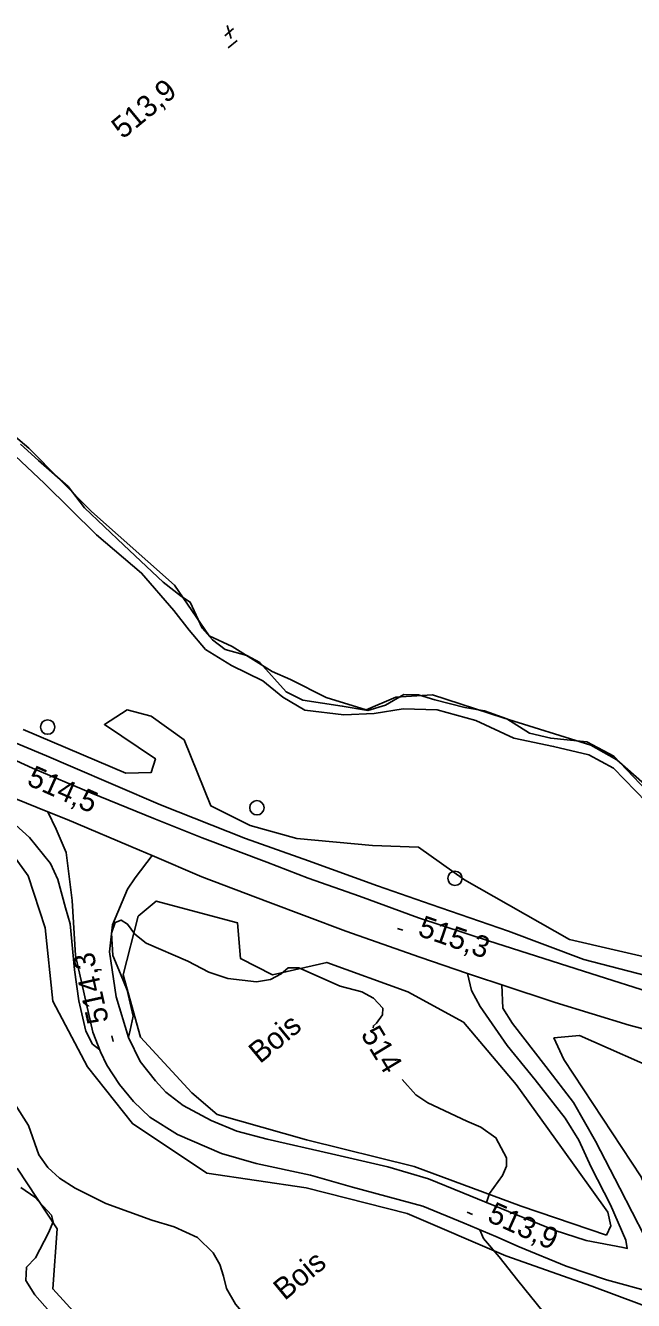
# Model space of a CAD drawing. Extents: x 347059 to 352153, y 6073752 to 6078601.
# Drawn here: x 350472.8 to 350599.8, y 6076024.5 to 6076291 of the extents above; entities that cross this region are included whole.
import ezdxf

# ---------------------------------------------------------------- set-up
doc = ezdxf.new("R2010")
doc.units = 0
for name, color, linetype in [('Level 19', 7, 'Continuous'), ('Level 2', 7, 'Continuous'), ('Level 21', 7, 'Continuous'), ('Level 3', 7, 'Continuous'), ('Level 36', 7, 'Continuous'), ('Level 4', 7, 'Continuous'), ('Level 44', 7, 'Continuous')]:
    doc.layers.add(name, color=color, linetype=linetype)

msp = doc.modelspace()

# ---------------------------------------------------------------- linework, layer by layer
at = {"layer": 'Level 19'}
for points in [[(350477.51, 6076126.67), (350479.25, 6076123.01), (350481.31, 6076118.16), (350482.55, 6076108.1), (350483.28, 6076096.62), (350486.88, 6076080.61), (350488.47, 6076076.52), (350489.78, 6076073.71), (350492.49, 6076069.64), (350495.37, 6076066.1), (350498.82, 6076062.88), (350504.54, 6076059.2), (350513.79, 6076055.26), (350520.98, 6076053.19), (350532.35, 6076050.72), (350541.11, 6076048.21), (350555.8, 6076044.26), (350564.45, 6076040.68), (350571.08, 6076037.91), (350575.9, 6076035.78), (350585.76, 6076031.68), (350594.18, 6076028.83), (350603.82, 6076026.24), (350612.39, 6076023.38)], [(350499.3, 6076117.5), (350495.7, 6076112.84), (350494.12, 6076110.51), (350490.97, 6076103.06), (350490.39, 6076097.37), (350491.73, 6076088.02), (350494.35, 6076079.52), (350496.8, 6076074.46), (350499.97, 6076070.47), (350502.1, 6076068.05), (350505.76, 6076065.31), (350511.57, 6076062.16), (350516.94, 6076059.93), (350523.3, 6076058.24), (350536.72, 6076055.2), (350548.51, 6076052.48), (350556.98, 6076049.96), (350564.17, 6076047.06), (350575.19, 6076042.49), (350583.2, 6076039.22), (350589.92, 6076037.08), (350597.61, 6076035.59), (350598.5, 6076035.42), (350598.21, 6076037.16), (350595.01, 6076044.53), (350590.95, 6076052.4), (350588.41, 6076058.04), (350585.56, 6076062.66), (350579.24, 6076070.63), (350573.41, 6076077.8), (350567.76, 6076085.96), (350565.94, 6076089.32), (350565.14, 6076092.88)], [(350629.04, 6076023.73), (350618.89, 6076027.2), (350608.68, 6076031.43), (350605.71, 6076033.14), (350602.1, 6076037.95), (350596.94, 6076048.02), (350591.83, 6076057.83), (350587.3, 6076065.91), (350581.51, 6076073.41), (350574.54, 6076082.45), (350572.5, 6076085.62), (350572.29, 6076090.51)]]:
    msp.add_lwpolyline(points, dxfattribs=at)
at = {"layer": 'Level 2'}
for points in [[(350602.52, 6076128.68), (350595.64, 6076135.77), (350590.49, 6076138.59), (350583.1, 6076140.32), (350574.8, 6076142.06), (350566.85, 6076145.73), (350558.77, 6076147.94), (350551.72, 6076148.15), (350545.63, 6076147.2), (350539.28, 6076146.94), (350531.15, 6076147.92), (350526.57, 6076150.6), (350522.39, 6076154.05), (350515.88, 6076157.25), (350510.45, 6076160.59), (350506.99, 6076164.63), (350503.77, 6076168.73), (350497.06, 6076176.55), (350487.66, 6076184.55), (350476.79, 6076195.24), (350469.5, 6076202.13), (350461.84, 6076207.2)], [(350488.33, 6076076.89), (350486.83, 6076078.12), (350485.43, 6076080.84), (350483.95, 6076087.13), (350483.07, 6076093.66), (350482.14, 6076103.24), (350481.16, 6076106.59), (350479.58, 6076112.52), (350478.08, 6076115.83), (350473.69, 6076121.27), (350470.76, 6076123.91), (350467.17, 6076126.52), (350464.42, 6076128.64), (350451.73, 6076134.33), (350443.27, 6076138.22), (350432.94, 6076143.35), (350424.57, 6076147.45), (350419.85, 6076149.66), (350418.62, 6076151.24)], [(350527.7, 6076094.06), (350526.22, 6076092.8), (350524.02, 6076091.6), (350521.07, 6076091.12), (350515.08, 6076091.83), (350511.1, 6076093.17), (350506.75, 6076095.41), (350498.01, 6076099.18), (350495.68, 6076101.11), (350494.16, 6076103.19), (350492.77, 6076104.03), (350491.57, 6076103.55), (350490.81, 6076101.29), (350491.03, 6076096.63), (350492.7, 6076092.8), (350494.04, 6076089.35), (350495.3, 6076083.95), (350494.71, 6076081.03), (350494.34, 6076079.54)], [(350545.45, 6076081.51), (350545.48, 6076081.94), (350546.11, 6076082.47), (350547.41, 6076084.24), (350547.44, 6076085.62), (350545.49, 6076087.74), (350543.04, 6076089.03), (350538.55, 6076090.19), (350529.89, 6076094.02), (350527.7, 6076094.06)], [(350569.08, 6076045.02), (350569.72, 6076046.9), (350572.41, 6076050.66), (350573.29, 6076052.62), (350573.28, 6076054.36), (350571.05, 6076058.53), (350567.95, 6076060.74), (350564.99, 6076062), (350556.84, 6076065.86), (350554.35, 6076067.51), (350551.49, 6076070.71)], [(350531.72, 6076002.25), (350529.48, 6076005.34), (350524.96, 6076012.98), (350520.55, 6076019.23), (350516.66, 6076023.76), (350514.8, 6076027.04), (350514.19, 6076029.63), (350513.44, 6076032.09), (350512.02, 6076034.53), (350508.76, 6076037.71), (350503.89, 6076039.92), (350499.18, 6076041.32), (350489.59, 6076044.79), (350483.19, 6076048), (350479.92, 6076050.09), (350477.46, 6076052.32), (350475.62, 6076054.95), (350473.46, 6076061.08), (350470.66, 6076065.46)], [(350585.05, 6076017.08), (350578.27, 6076025.46), (350575.61, 6076028.72), (350571.77, 6076033.68), (350568.49, 6076037.5), (350567.71, 6076039.29), (350567.72, 6076039.31)]]:
    msp.add_lwpolyline(points, dxfattribs=at)
at = {"layer": 'Level 21'}
for points in [[(350464.16, 6076140.34), (350474.28, 6076135.8), (350486.48, 6076130.65), (350499.65, 6076125.23), (350509.72, 6076121.21), (350523.2, 6076116.14), (350531.88, 6076112.79), (350542.58, 6076109), (350554.9, 6076104.51)], [(350468.61, 6076130.26), (350477.51, 6076126.67), (350481.55, 6076125.04), (350496.65, 6076118.64), (350499.3, 6076117.5), (350509.66, 6076113.03), (350523.41, 6076107.82), (350539.71, 6076101.69), (350555.2, 6076096.28), (350565.14, 6076092.88), (350566.78, 6076092.32), (350572.29, 6076090.51), (350583.45, 6076086.83), (350598.86, 6076082.04), (350613.69, 6076078.2), (350623.97, 6076075.77), (350628.23, 6076074.84), (350634.7, 6076073.42)], [(350554.9, 6076104.51), (350569.54, 6076099.69), (350589.33, 6076093.33), (350605.97, 6076088.05)]]:
    msp.add_lwpolyline(points, dxfattribs=at)
at = {"layer": 'Level 3'}
for p, q in [((350514.92, 6076290.95), (350515.75, 6076288.21)), ((350514.46, 6076288.82), (350516.27, 6076290.31)), ((350515.18, 6076286.31), (350517.03, 6076287.83)), ((350550.48, 6076102.29), (350551.62, 6076101.9)), ((350491.13, 6076078.68), (350490.87, 6076079.85)), ((350565.09, 6076043.02), (350566.18, 6076042.53))]:
    msp.add_line(p, q, dxfattribs=at)
at = {"layer": 'Level 36'}
for centre in [(350477.45, 6076144.36), (350521.15, 6076127.5), (350562.52, 6076112.76)]:
    msp.add_circle(centre, 1.5, dxfattribs=at)
at = {"layer": 'Level 4'}
for points in [[(350605.24, 6076128.25), (350595.7, 6076138.28), (350590.04, 6076141.28), (350582.5, 6076142.03), (350578.07, 6076143.1), (350573.32, 6076146.1), (350568.65, 6076147.73), (350564.6, 6076148.43), (350558.29, 6076150.05), (350554.88, 6076151.07), (350551.85, 6076151.19), (350547.99, 6076148.95), (350544.31, 6076147.85), (350538.96, 6076148.76), (350530.72, 6076149.98), (350527.29, 6076151.74), (350521.74, 6076157.87), (350519.03, 6076159.31), (350514.53, 6076160.56), (350511.91, 6076162.62), (350509.69, 6076165.01), (350507.24, 6076170.48), (350505.37, 6076171.65), (350501.59, 6076174.64), (350493.33, 6076182.39), (350485.15, 6076190.15), (350481.76, 6076194.6), (350475.52, 6076200.04), (350471.75, 6076203.48)], [(350643.22, 6076085.64), (350633.09, 6076086.16), (350618.62, 6076088.12), (350606.36, 6076091.39), (350589.43, 6076095.76), (350573.66, 6076101.7), (350557.56, 6076107.31), (350546.31, 6076111.18), (350531.94, 6076116.41), (350518.79, 6076121.07), (350501.04, 6076128.14), (350482.2, 6076136.16), (350477.19, 6076138.32), (350465.34, 6076143.32)], [(350471.86, 6076048.15), (350474.81, 6076046.1), (350478.26, 6076042.34), (350478.62, 6076040.96)], [(350478.62, 6076040.96), (350477.66, 6076038.7), (350474.89, 6076033.47), (350473.05, 6076031.47), (350472.87, 6076028.72), (350474.78, 6076025.73), (350480, 6076019.79)]]:
    msp.add_lwpolyline(points, dxfattribs=at)
at = {"layer": 'Level 44'}
for points in [[(350607.34, 6076127.84), (350596.29, 6076137.51), (350590.89, 6076140.57), (350572.58, 6076146.31), (350557.79, 6076151.07), (350550.19, 6076150.62), (350543.96, 6076147.98), (350535.63, 6076150.57), (350528.15, 6076154.32), (350524.35, 6076155.99), (350516, 6076161.17), (350511.17, 6076163.4), (350503.91, 6076174.01), (350486.58, 6076189.38), (350473.52, 6076202.67), (350462.48, 6076211.98)], [(350605.98, 6076095.42), (350586.45, 6076099.95), (350564.5, 6076112.42), (350554.92, 6076119.23), (350545.27, 6076119.64), (350529.48, 6076121.07), (350519.75, 6076123.76), (350511.56, 6076127.9), (350505.94, 6076141.68), (350499.05, 6076146.62), (350494.06, 6076147.94), (350489.3, 6076144.87), (350499.94, 6076137.73), (350499.09, 6076134.87), (350493.79, 6076134.71), (350472.34, 6076143.82)], [(350469.08, 6076119.27), (350473.38, 6076113.24), (350476.9, 6076102.43), (350478.5, 6076087.11), (350485.79, 6076073.35), (350495.14, 6076061.49), (350510.67, 6076051.14), (350531.42, 6076048.07), (350552.53, 6076042.71), (350573.12, 6076033.89), (350591.13, 6076027.5), (350616.65, 6076017.97)], [(350594.13, 6076038.16), (350576.35, 6076044.28), (350553.98, 6076052.52), (350531.51, 6076058.09), (350512.88, 6076063.38), (350507.53, 6076067.91), (350496.84, 6076079.56), (350493.2, 6076092.56), (350496.35, 6076104.83), (350500.12, 6076107.99), (350517.12, 6076103.43), (350517.73, 6076095.99), (350524.42, 6076092.59), (350535.74, 6076095.19), (350552.65, 6076089.05), (350564.28, 6076082.71), (350575.29, 6076069.66), (350584.78, 6076056.5), (350594.45, 6076042.99), (350595.08, 6076040.17), (350594.13, 6076038.16)], [(350615.97, 6076032.2), (350605.49, 6076040.38), (350601.38, 6076050.38), (350585.27, 6076074.9), (350583.17, 6076079.4), (350588.52, 6076079.9), (350607.1, 6076071.72), (350615.51, 6076062.17), (350622.71, 6076060.19), (350622.64, 6076057.57), (350629.19, 6076049.34), (350645.23, 6076050.23), (350657.93, 6076044.14), (350661.44, 6076041.36), (350670.56, 6076042.65), (350672.53, 6076046.4), (350682.17, 6076043.62), (350709.76, 6076029.53), (350727.34, 6076018.09)], [(350494.31, 6076009.63), (350478.52, 6076026.96), (350479.46, 6076039.51), (350471.08, 6076052.21)]]:
    msp.add_lwpolyline(points, dxfattribs=at)

# ---------------------------------------------------------------- texts
at = {"layer": 'Level 2'}
msp.add_text('514', height=4.5, rotation=301.2074, dxfattribs=at).set_placement((350542.72, 6076080.16))
at = {"layer": 'Level 3'}
for s, rotation, p in [('  513,9', 39.57, (350490.57, 6076264.95)), ('514,5', 336.054, (350472.87, 6076132.38)), ('515,3', 340.9885, (350554.55, 6076100.84)), ('514,3', 102.5467, (350490.25, 6076082.9)), ('513,9', 335.6958, (350569, 6076041.2))]:
    msp.add_text(s, height=4.5, rotation=rotation, dxfattribs=at).set_placement(p)
at = {"layer": 'Level 44'}
for p in [(350521.79, 6076073.89), (350526.95, 6076024.4)]:
    msp.add_text('Bois', height=4.5, rotation=39.568, dxfattribs=at).set_placement(p)

doc.saveas('drawing.dxf')
